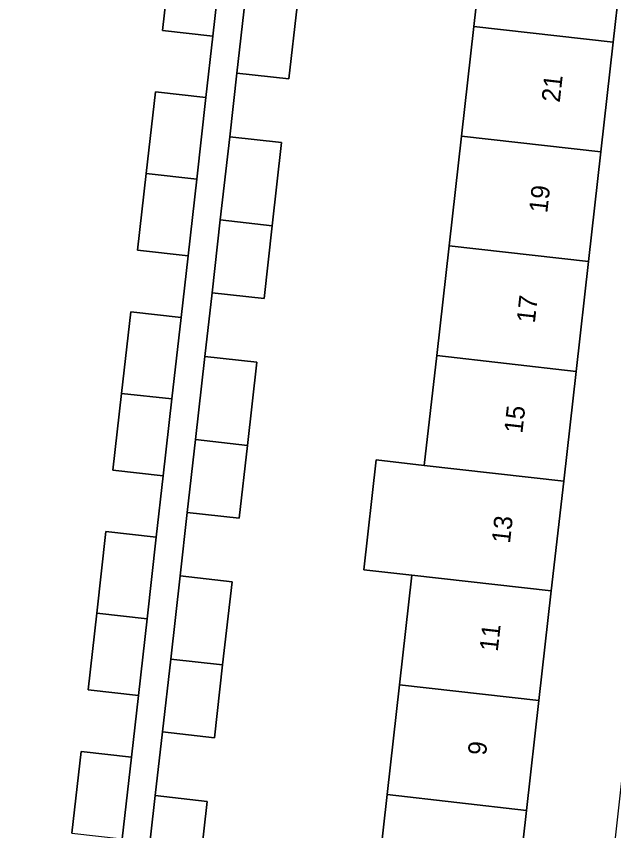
# Model space of a CAD drawing. Extents: x 161928 to 163071, y 386474 to 387428.
# Drawn here: x 162160.63 to 162193.07, y 387340.99 to 387385.23 of the extents above; entities that cross this region are included whole.
import ezdxf

# ---------------------------------------------------------------- set-up
doc = ezdxf.new("R2010")
doc.units = 0
for name, color, linetype in [('IMGEO_Erf', 7, 'Continuous'), ('IMGEO_Pand', 7, 'Continuous'), ('IMGEO_Pand_nummerreeks', 7, 'Continuous'), ('IMGEO_Voetpad_open', 7, 'Continuous')]:
    doc.layers.add(name, color=color, linetype=linetype)

msp = doc.modelspace()

# ---------------------------------------------------------------- linework, layer by layer
at = {"layer": 'IMGEO_Erf'}
for points in [[(162166.839, 387369.185), (162169.576, 387368.877), (162169.954, 387372.214), (162167.217, 387372.523), (162167.687, 387376.689), (162168.187, 387381.13), (162170.924, 387380.822), (162171.301, 387384.159), (162168.564, 387384.468), (162169.034, 387388.634), (162169.534, 387393.075), (162172.101, 387392.786), (162172.594, 387397.165), (162153.1, 387399.352), (162153.111, 387399.218), (162149.547, 387399.634)], [(162182.108, 387354.872), (162179.501, 387355.166), (162180.174, 387361.128), (162182.781, 387360.834), (162183.454, 387366.796), (162184.126, 387372.758), (162184.799, 387378.72), (162185.472, 387384.682), (162186.161, 387390.783), (162193.732, 387389.928), (162193.043, 387383.828), (162192.371, 387377.866), (162191.698, 387371.904), (162191.025, 387365.942), (162190.352, 387359.98), (162189.679, 387354.018), (162189.006, 387348.055), (162188.333, 387342.093), (162187.66, 387336.131), (162186.987, 387330.169), (162186.314, 387324.207), (162185.625, 387318.103), (162190.611, 387317.551), (162198.854, 387391.946)], [(162175.871, 387385.783), (162175.425, 387381.827), (162172.607, 387382.145), (162172.214, 387378.687), (162175.033, 387378.369), (162174.524, 387373.853), (162174.078, 387369.896), (162171.26, 387370.214), (162170.868, 387366.756), (162173.687, 387366.438), (162173.178, 387361.922), (162172.732, 387357.965), (162169.914, 387358.283), (162169.521, 387354.825), (162172.34, 387354.507), (162171.831, 387349.991), (162171.385, 387346.034), (162168.567, 387346.352), (162168.175, 387342.893), (162170.994, 387342.575), (162170.485, 387338.059)], [(162163.642, 387340.855), (162164.142, 387345.295), (162166.879, 387344.987), (162167.258, 387348.324), (162164.521, 387348.633), (162164.991, 387352.799), (162165.491, 387357.24), (162168.228, 387356.932), (162168.606, 387360.269), (162165.869, 387360.578), (162166.339, 387364.745), (162166.839, 387369.185)], [(162180.089, 387336.985), (162180.762, 387342.947), (162181.435, 387348.909), (162182.108, 387354.872)]]:
    msp.add_lwpolyline(points, dxfattribs=at)
at = {"layer": 'IMGEO_Pand'}
for points in [[(162185.472, 387384.682), (162193.043, 387383.828), (162193.732, 387389.928), (162186.161, 387390.783)], [(162171.771, 387388.331), (162169.034, 387388.634), (162168.564, 387384.468), (162171.301, 387384.159)], [(162173.052, 387386.102), (162172.607, 387382.145), (162175.425, 387381.827), (162175.871, 387385.783)], [(162193.043, 387383.828), (162185.472, 387384.682), (162184.799, 387378.72), (162192.371, 387377.866)], [(162170.924, 387380.822), (162168.187, 387381.13), (162167.687, 387376.689), (162170.424, 387376.386)], [(162175.033, 387378.369), (162172.214, 387378.687), (162171.705, 387374.171), (162174.524, 387373.853)], [(162192.371, 387377.866), (162184.799, 387378.72), (162184.126, 387372.758), (162191.698, 387371.904)], [(162167.217, 387372.523), (162169.954, 387372.214), (162170.424, 387376.386), (162167.687, 387376.689)], [(162171.26, 387370.214), (162174.078, 387369.896), (162174.524, 387373.853), (162171.705, 387374.171)], [(162191.698, 387371.904), (162184.126, 387372.758), (162183.454, 387366.796), (162191.025, 387365.942)], [(162169.576, 387368.877), (162166.839, 387369.185), (162166.339, 387364.745), (162169.076, 387364.441)], [(162173.687, 387366.438), (162170.868, 387366.756), (162170.359, 387362.24), (162173.178, 387361.922)], [(162191.025, 387365.942), (162183.454, 387366.796), (162182.781, 387360.834), (162190.352, 387359.98)], [(162165.869, 387360.578), (162168.606, 387360.269), (162169.076, 387364.441), (162166.339, 387364.745)], [(162169.914, 387358.283), (162172.732, 387357.965), (162173.178, 387361.922), (162170.359, 387362.24)], [(162190.352, 387359.98), (162182.781, 387360.834), (162180.174, 387361.128), (162179.501, 387355.166), (162182.108, 387354.872), (162189.679, 387354.018)], [(162168.228, 387356.932), (162165.491, 387357.24), (162164.991, 387352.799), (162167.728, 387352.496)], [(162172.34, 387354.507), (162169.521, 387354.825), (162169.012, 387350.309), (162171.831, 387349.991)], [(162189.679, 387354.018), (162182.108, 387354.872), (162181.435, 387348.909), (162189.006, 387348.055)], [(162164.521, 387348.633), (162167.258, 387348.324), (162167.728, 387352.496), (162164.991, 387352.799)], [(162168.567, 387346.352), (162171.385, 387346.034), (162171.831, 387349.991), (162169.012, 387350.309)], [(162189.006, 387348.055), (162181.435, 387348.909), (162180.762, 387342.947), (162188.333, 387342.093)], [(162166.879, 387344.987), (162164.142, 387345.295), (162163.642, 387340.855), (162166.379, 387340.551)], [(162170.994, 387342.575), (162168.175, 387342.893), (162167.666, 387338.377), (162170.485, 387338.059)], [(162188.333, 387342.093), (162180.762, 387342.947), (162180.089, 387336.985), (162187.66, 387336.131)]]:
    msp.add_lwpolyline(points, close=True, dxfattribs=at)
at = {"layer": 'IMGEO_Voetpad_open'}
for points in [[(162171.771, 387388.331), (162171.301, 387384.159), (162170.924, 387380.822), (162170.424, 387376.386), (162169.954, 387372.214), (162169.576, 387368.877), (162169.076, 387364.441), (162168.606, 387360.269), (162168.228, 387356.932), (162167.728, 387352.496), (162167.258, 387348.324), (162166.879, 387344.987), (162166.379, 387340.551)], [(162167.666, 387338.377), (162168.175, 387342.893), (162168.567, 387346.352), (162169.012, 387350.309), (162169.521, 387354.825), (162169.914, 387358.283), (162170.359, 387362.24), (162170.868, 387366.756), (162171.26, 387370.214), (162171.705, 387374.171), (162172.214, 387378.687), (162172.607, 387382.145), (162173.052, 387386.102)]]:
    msp.add_lwpolyline(points, dxfattribs=at)

# ---------------------------------------------------------------- texts
at = {"layer": 'IMGEO_Pand_nummerreeks'}
for s, p in [('21', (162190.135, 387380.524)), ('19', (162189.456, 387374.517)), ('17', (162188.781, 387368.531)), ('15', (162188.105, 387362.546)), ('13', (162187.43, 387356.56)), ('11', (162186.767, 387350.688)), ('9', (162186.13, 387345.046))]:
    msp.add_text(s, height=1, rotation=83.5602, dxfattribs=at).set_placement(p)

doc.saveas('drawing.dxf')
